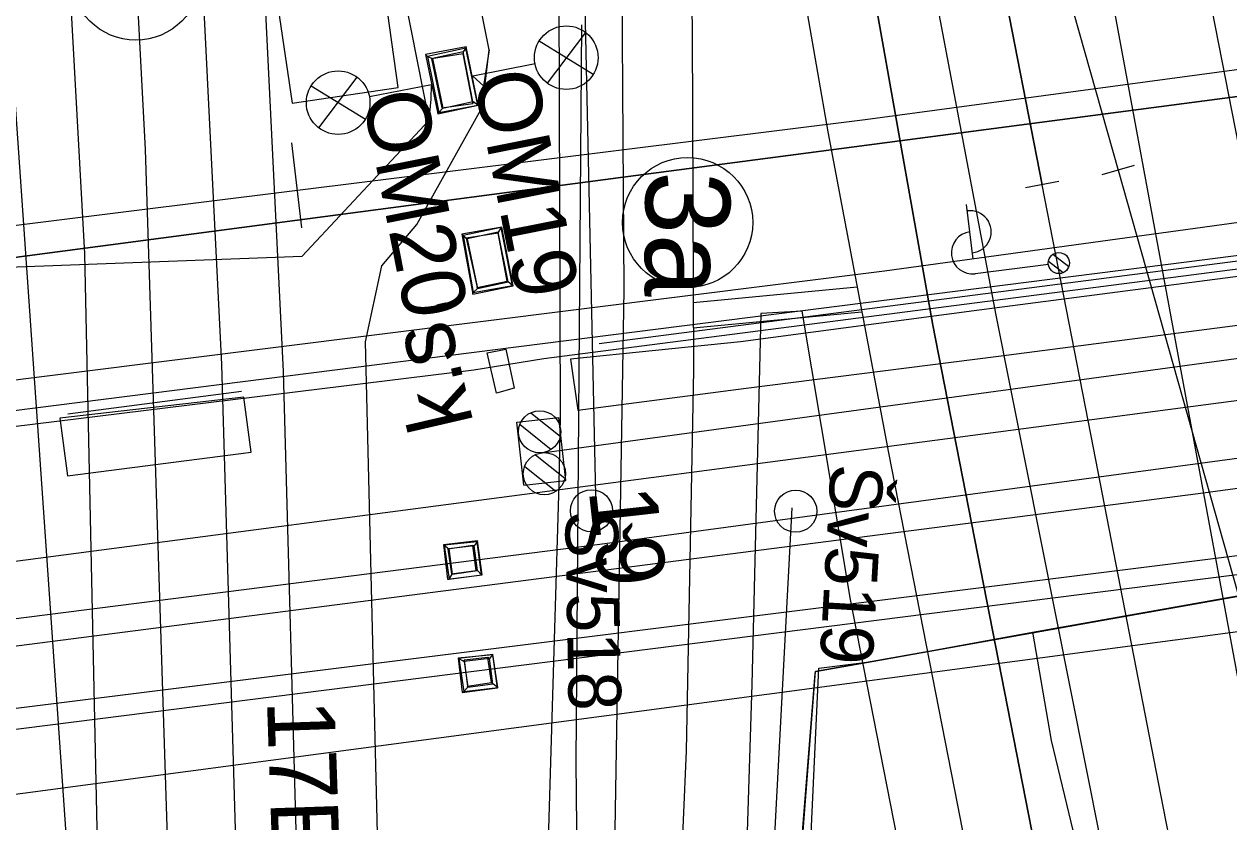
# Model space of a CAD drawing. Extents: x -545736 to -544888, y -1122892 to -1119128.
# Drawn here: x -545123.15 to -545094.6, y -1122363.19 to -1122344.28 of the extents above; entities that cross this region are included whole.
import ezdxf

# ---------------------------------------------------------------- set-up
doc = ezdxf.new("R2010")
doc.units = 0
for name, color, linetype in [('Vrstva 1 - Koleje', 7, 'Continuous'), ('Vrstva 11 - Trakce', 7, 'Continuous'), ('Vrstva 12 - Trakce zaklady', 7, 'Continuous'), ('Vrstva 17', 7, 'Continuous'), ('Vrstva 17_ploty - zabradli', 7, 'Continuous'), ('Vrstva 18', 7, 'Continuous'), ('Vrstva 2 - Vyhybky', 7, 'Continuous'), ('Vrstva 23', 7, 'Continuous'), ('Vrstva 25', 7, 'Continuous'), ('Vrstva 26', 7, 'Continuous'), ('Vrstva 28 - zabzar', 7, 'Continuous'), ('Vrstva 31', 7, 'Continuous'), ('Vrstva 32', 7, 'Continuous'), ('Vrstva 33 - prvky sdelzar', 7, 'Continuous'), ('Vrstva 35', 7, 'Continuous'), ('Vrstva 36', 7, 'Continuous'), ('Vrstva 4 - Teren - stezky - prechody - plochy', 7, 'Continuous'), ('Vrstva 43', 7, 'Continuous'), ('Vrstva 44', 7, 'Continuous'), ('Vrstva 45', 7, 'Continuous'), ('Vrstva 51', 7, 'Continuous'), ('Vrstva 63', 7, 'Continuous'), ('Vrstva 7 - Namezniky-vystroj', 7, 'Continuous')]:
    doc.layers.add(name, color=color, linetype=linetype)

msp = doc.modelspace()

# ---------------------------------------------------------------- linework, layer by layer
at = {"layer": 'Vrstva 1 - Koleje'}
for points in [[(-545104.406, -1122295.041), (-545103.083, -1122302.064), (-545101.742, -1122309.112), (-545101.552, -1122310.111), (-545100.866, -1122313.7), (-545100.02, -1122318.115), (-545098.309, -1122326.969), (-545096.524, -1122336.127), (-545095.081, -1122343.53), (-545093.348, -1122352.403), (-545091.873, -1122359.956), (-545087.666, -1122381.542), (-545084.62, -1122397.176), (-545083.841, -1122401.172), (-545083.688, -1122401.957)], [(-545107.193, -1122306.218), (-545107.061, -1122306.895), (-545103.235, -1122326.512), (-545097.228, -1122347.744), (-545093.633, -1122360.461), (-545087.666, -1122381.542), (-545083.841, -1122401.172), (-545083.688, -1122401.957)], [(-545087.985, -1122404.745), (-545089.107, -1122398.973), (-545089.487, -1122397.018), (-545091.117, -1122388.653), (-545092.864, -1122379.699), (-545094.558, -1122371.017), (-545096.155, -1122362.826), (-545097.812, -1122354.325), (-545099.028, -1122348.087), (-545103.235, -1122326.512), (-545107.061, -1122306.895), (-545107.193, -1122306.218)], [(-545123.042, -1122310.255), (-545122.888, -1122311.949), (-545122.418, -1122317.124), (-545121.725, -1122324.938), (-545121.08, -1122333.419), (-545120.723, -1122338.985), (-545120.287, -1122347.253), (-545119.757, -1122363.811)], [(-545109.24, -1122311.657), (-545109.159, -1122312.443), (-545107.948, -1122324.202), (-545105.285, -1122340.012), (-545104.844, -1122342.604), (-545104.106, -1122346.835), (-545102.665, -1122354.441), (-545101.034, -1122362.799), (-545100.615, -1122364.956), (-545100.274, -1122366.713), (-545099.584, -1122370.264), (-545098.087, -1122377.955), (-545096.662, -1122385.274), (-545095.115, -1122393.214), (-545094.389, -1122396.959), (-545092.81, -1122405.067), (-545091.854, -1122409.976), (-545091.673, -1122410.905), (-545090.872, -1122415.011)], [(-545107.347, -1122342.809), (-545107.32, -1122344.439), (-545107.291, -1122352.482), (-545107.464, -1122361.507), (-545107.673, -1122366.436), (-545107.823, -1122369.959), (-545108.517, -1122380.226), (-545109.517, -1122390.705), (-545110.907, -1122401.845), (-545112.555, -1122412.49), (-545114.203, -1122421.939), (-545115.273, -1122428.098), (-545115.497, -1122429.386), (-545117.305, -1122440.779), (-545118.739, -1122451.202), (-545119.868, -1122460.623), (-545119.896, -1122460.856), (-545122.134, -1122479.934), (-545122.227, -1122480.729)]]:
    msp.add_lwpolyline(points, dxfattribs=at)
for centre in [(-545120.506, -1122343.119), (-545107.429, -1122348.984)]:
    msp.add_circle(centre, 1.542, dxfattribs=at)
at = {"layer": 'Vrstva 11 - Trakce'}
for p, q in [((-545110.88, -1122354.442), (-545085.188, -1122350.946)), ((-545111.145, -1122353.493), (-545110.448, -1122354.049)), ((-545111.4, -1122353.769), (-545110.66, -1122354.361)), ((-545111.037, -1122354.489), (-545110.337, -1122355.047)), ((-545111.29, -1122354.767), (-545110.551, -1122355.356))]:
    msp.add_line(p, q, dxfattribs=at)
for centre in [(-545110.936, -1122353.945), (-545110.824, -1122354.939)]:
    msp.add_circle(centre, 0.5, dxfattribs=at)
at = {"layer": 'Vrstva 12 - Trakce zaklady'}
for p, q in [((-545111.478, -1122353.718), (-545110.484, -1122353.607)), ((-545111.311, -1122355.208), (-545111.478, -1122353.718)), ((-545110.317, -1122355.097), (-545110.484, -1122353.607)), ((-545111.311, -1122355.208), (-545110.317, -1122355.097))]:
    msp.add_line(p, q, dxfattribs=at)
at = {"layer": 'Vrstva 17'}
msp.add_line((-545116.57, -1122349.11), (-545116.811, -1122347.094), dxfattribs=at)
for points in [[(-545142.182, -1122352.291), (-545108.956, -1122347.906), (-545069.185, -1122342.677)], [(-545146.453, -1122356.36), (-545095.539, -1122349.904), (-545067.281, -1122346.288)]]:
    msp.add_lwpolyline(points, dxfattribs=at)
for points in [[(-545110.205, -1122352.227), (-545110.029, -1122353.433), (-545106.044, -1122352.909), (-545100.064, -1122352.152), (-545093.841, -1122351.344), (-545086.227, -1122350.368), (-545086.369, -1122349.263), (-545094.322, -1122350.256), (-545100.522, -1122351.058), (-545106.174, -1122351.815)], [(-545122.307, -1122353.625), (-545122.123, -1122354.987), (-545117.773, -1122354.429), (-545117.948, -1122353.122)]]:
    msp.add_lwpolyline(points, close=True, dxfattribs=at)
at = {"layer": 'Vrstva 17_ploty - zabradli'}
for p, q in [((-545087.248, -1122348.977), (-545109.522, -1122351.86)), ((-545117.999, -1122352.986), (-545122.115, -1122353.529))]:
    msp.add_line(p, q, dxfattribs=at)
at = {"layer": 'Vrstva 18'}
for points in [[(-545113.351, -1122346.411), (-545112.39, -1122346.205), (-545112.677, -1122344.821), (-545113.645, -1122344.999)], [(-545113.326, -1122346.374), (-545112.399, -1122346.2), (-545112.683, -1122344.849), (-545113.593, -1122345.047)], [(-545113.251, -1122346.263), (-545112.519, -1122346.161), (-545112.75, -1122344.983), (-545113.497, -1122345.106)], [(-545113.232, -1122346.276), (-545112.521, -1122346.114), (-545112.749, -1122344.94), (-545113.474, -1122345.099)], [(-545138.864, -1122364.602), (-545139.575, -1122359.146), (-545057.446, -1122348.339), (-545056.693, -1122353.666)], [(-545112.516, -1122350.682), (-545111.562, -1122350.482), (-545111.833, -1122349.097), (-545112.781, -1122349.261)], [(-545112.511, -1122350.641), (-545111.581, -1122350.475), (-545111.85, -1122349.105), (-545112.751, -1122349.292)], [(-545112.419, -1122350.522), (-545111.705, -1122350.376), (-545111.922, -1122349.24), (-545112.674, -1122349.355)], [(-545112.412, -1122350.551), (-545111.685, -1122350.391), (-545111.918, -1122349.216), (-545112.651, -1122349.373)], [(-545113.117, -1122357.439), (-545112.298, -1122357.339), (-545112.405, -1122356.53), (-545113.211, -1122356.628)], [(-545113.077, -1122357.438), (-545112.313, -1122357.338), (-545112.417, -1122356.55), (-545113.201, -1122356.633)], [(-545113.114, -1122356.725), (-545113.024, -1122357.312), (-545112.437, -1122357.23), (-545112.518, -1122356.639)], [(-545113.013, -1122357.319), (-545112.411, -1122357.235), (-545112.485, -1122356.648), (-545113.091, -1122356.72)], [(-545112.769, -1122360.126), (-545111.934, -1122360.012), (-545112.048, -1122359.232), (-545112.865, -1122359.311)], [(-545112.729, -1122360.101), (-545111.929, -1122360.008), (-545112.048, -1122359.228), (-545112.854, -1122359.323)], [(-545112.64, -1122359.995), (-545112.046, -1122359.919), (-545112.128, -1122359.319), (-545112.724, -1122359.393)], [(-545112.721, -1122359.357), (-545112.647, -1122359.974), (-545112.078, -1122359.891), (-545112.161, -1122359.293)]]:
    msp.add_lwpolyline(points, close=True, dxfattribs=at)
for points in [[(-545112.677, -1122344.821), (-545112.683, -1122344.849), (-545112.749, -1122344.94), (-545112.75, -1122344.983)], [(-545113.645, -1122344.999), (-545113.593, -1122345.047), (-545113.474, -1122345.099), (-545113.497, -1122345.106)], [(-545138.528, -1122355.794), (-545137.533, -1122355.554), (-545112.497, -1122352.474), (-545110.835, -1122352.205), (-545085.711, -1122348.956), (-545084.008, -1122348.662), (-545059.035, -1122345.367), (-545058.23, -1122345.269)], [(-545113.351, -1122346.411), (-545113.326, -1122346.374), (-545113.232, -1122346.276), (-545113.251, -1122346.263)], [(-545112.39, -1122346.205), (-545112.399, -1122346.2), (-545112.521, -1122346.114), (-545112.519, -1122346.161)], [(-545111.833, -1122349.097), (-545111.85, -1122349.105), (-545111.918, -1122349.216), (-545111.922, -1122349.24)], [(-545112.781, -1122349.261), (-545112.751, -1122349.292), (-545112.651, -1122349.373), (-545112.674, -1122349.355)], [(-545112.516, -1122350.682), (-545112.511, -1122350.641), (-545112.412, -1122350.551), (-545112.419, -1122350.522)], [(-545111.562, -1122350.482), (-545111.581, -1122350.475), (-545111.685, -1122350.391), (-545111.705, -1122350.376)], [(-545112.405, -1122356.53), (-545112.417, -1122356.55), (-545112.485, -1122356.648), (-545112.518, -1122356.639)], [(-545113.211, -1122356.628), (-545113.201, -1122356.633), (-545113.091, -1122356.72), (-545113.114, -1122356.725)], [(-545113.117, -1122357.439), (-545113.077, -1122357.438), (-545113.013, -1122357.319), (-545113.024, -1122357.312)], [(-545112.298, -1122357.339), (-545112.313, -1122357.338), (-545112.411, -1122357.235), (-545112.437, -1122357.23)], [(-545112.865, -1122359.311), (-545112.854, -1122359.323), (-545112.724, -1122359.393), (-545112.721, -1122359.357)], [(-545112.048, -1122359.232), (-545112.048, -1122359.228), (-545112.128, -1122359.319), (-545112.161, -1122359.293)], [(-545112.769, -1122360.126), (-545112.729, -1122360.101), (-545112.64, -1122359.995), (-545112.647, -1122359.974)], [(-545111.934, -1122360.012), (-545111.929, -1122360.008), (-545112.046, -1122359.919), (-545112.078, -1122359.891)]]:
    msp.add_lwpolyline(points, dxfattribs=at)
at = {"layer": 'Vrstva 2 - Vyhybky'}
for p, q in [((-545096.843, -1122347.635), (-545097.613, -1122347.853)), ((-545098.635, -1122348.01), (-545099.421, -1122348.164))]:
    msp.add_line(p, q, dxfattribs=at)
for points in [[(-545107.193, -1122306.218), (-545107.061, -1122306.895), (-545103.235, -1122326.512), (-545099.028, -1122348.087)], [(-545103.235, -1122326.512), (-545097.228, -1122347.744)]]:
    msp.add_lwpolyline(points, dxfattribs=at)
at = {"layer": 'Vrstva 23'}
msp.add_lwpolyline([(-545116.802, -1122346.154), (-545114.286, -1122345.779), (-545114.984, -1122340.799), (-545117.532, -1122341.173)], close=True, dxfattribs=at)
at = {"layer": 'Vrstva 25'}
for p, q in [((-545109.847, -1122344.477), (-545110.757, -1122345.679)), ((-545109.666, -1122345.476), (-545110.951, -1122344.688)), ((-545111.045, -1122345.22), (-545112.516, -1122345.512)), ((-545116.169, -1122346.742), (-545115.258, -1122345.54)), ((-545114.971, -1122345.999), (-545113.499, -1122345.709)), ((-545116.349, -1122345.743), (-545115.064, -1122346.532)), ((-545100.658, -1122349.85), (-545100.821, -1122348.559)), ((-545098.878, -1122349.977), (-545100.614, -1122350.197)), ((-545098.527, -1122350.173), (-545098.875, -1122349.904)), ((-545098.398, -1122350.036), (-545098.777, -1122349.743))]:
    msp.add_line(p, q, dxfattribs=at)
for centre, radius in [((-545110.305, -1122345.076), 0.754), ((-545115.711, -1122346.143), 0.754), ((-545098.63, -1122349.945), 0.25), ((-545098.63, -1122349.945), 0.25)]:
    msp.add_circle(centre, radius, dxfattribs=at)
for centre, start, end in [((-545100.734, -1122349.204), 276.5241, 97.9292), ((-545100.677, -1122349.701), 97.2267, 277.2267)]:
    msp.add_arc(centre, 0.5, start, end, dxfattribs=at)
at = {"layer": 'Vrstva 26'}
for points in [[(-545116.049, -1122365.571), (-545115.809, -1122366.01), (-545115.54, -1122366.636), (-545114.815, -1122366.586), (-545114.755, -1122364.443), (-545115.063, -1122351.813), (-545114.675, -1122350.014), (-545113.85, -1122349.034), (-545112.287, -1122346.239), (-545112.134, -1122344.892), (-545112.974, -1122340.658), (-545114.215, -1122333.296), (-545116.015, -1122323.262), (-545116.223, -1122322.483), (-545116.431, -1122321.703), (-545117.016, -1122319.377), (-545117.406, -1122315.905), (-545118.923, -1122302.374), (-545119.128, -1122298.282)], [(-545138.421, -1122349.25), (-545136.535, -1122348.982), (-545136.49, -1122348.936), (-545135.156, -1122350.476), (-545116.566, -1122349.778), (-545113.558, -1122346.556), (-545113.824, -1122345.197), (-545115.992, -1122334.214), (-545116.117, -1122333.082), (-545117.973, -1122323.569), (-545118.056, -1122323.141), (-545117.97, -1122322.694)], [(-545112.134, -1122344.892), (-545112.269, -1122345.747), (-545112.516, -1122345.512)], [(-545113.558, -1122346.556), (-545113.51, -1122346.063), (-545113.499, -1122345.709)], [(-545135.156, -1122350.476), (-545116.566, -1122349.778)]]:
    msp.add_lwpolyline(points, dxfattribs=at)
at = {"layer": 'Vrstva 28 - zabzar'}
for points in [[(-545112.03, -1122385.53), (-545111.16, -1122382.49), (-545110.74, -1122379.31), (-545110.23, -1122372.82), (-545110.04, -1122364.87), (-545110.07, -1122361.78), (-545109.94, -1122344.3)], [(-545099.253, -1122358.692), (-545086.529, -1122356.433), (-545082.43, -1122355.67)], [(-545104.32, -1122359.55), (-545103.057, -1122359.392), (-545099.253, -1122358.692)], [(-545099.253, -1122358.692), (-545098.81, -1122361.26), (-545097.67, -1122366.02), (-545097.19, -1122368.25), (-545097.07, -1122369.28), (-545097.18, -1122370.13)], [(-545105.41, -1122367.73), (-545104.79, -1122368.17), (-545104.59, -1122366.65), (-545104.49, -1122363.29), (-545104.32, -1122359.55)]]:
    msp.add_lwpolyline(points, dxfattribs=at)
at = {"layer": 'Vrstva 31'}
for points in [[(-545099.42, -1122398.8), (-545103.547, -1122397.42), (-545105.43, -1122395.56), (-545106.274, -1122395.154), (-545105.78, -1122369.62), (-545105.743, -1122367.234), (-545104.85, -1122365.46), (-545104.4, -1122359.63), (-545103.057, -1122359.392), (-545086.529, -1122356.433), (-545084.91, -1122356.171), (-545085.349, -1122355.607), (-545086.586, -1122348.826), (-545087.046, -1122342.074), (-545091.806, -1122316.702), (-545094.445, -1122311.621), (-545096.102, -1122302.896), (-545095.653, -1122299.445), (-545096.017, -1122293.637), (-545097.072, -1122285.85), (-545097.996, -1122280.011), (-545097.935, -1122279.662)], [(-545095.703, -1122299.445), (-545096.126, -1122302.853), (-545094.453, -1122311.67), (-545086.005, -1122352.609), (-545085.399, -1122355.607), (-545085.45, -1122356.199), (-545086.529, -1122356.458), (-545103.057, -1122359.392), (-545104.4, -1122359.63), (-545104.414, -1122359.678), (-545104.871, -1122365.415), (-545105.715, -1122367.212), (-545105.802, -1122369.575), (-545106.034, -1122382.516), (-545106.23, -1122395.131), (-545105.43, -1122395.56), (-545103.547, -1122397.42), (-545100.71, -1122398.51), (-545099.42, -1122398.8), (-545099.54, -1122400.09), (-545099.24, -1122402.115), (-545098.313, -1122409.178)]]:
    msp.add_lwpolyline(points, dxfattribs=at)
at = {"layer": 'Vrstva 32'}
msp.add_lwpolyline([(-545112.03, -1122385.53), (-545111.76, -1122384.61), (-545111.16, -1122382.49), (-545110.74, -1122379.31), (-545110.23, -1122372.82), (-545110.04, -1122364.87), (-545110.07, -1122361.78), (-545109.94, -1122344.3)], dxfattribs=at)
msp.add_lwpolyline([(-545112.03, -1122385.53), (-545111.76, -1122384.61), (-545111.16, -1122382.49), (-545110.74, -1122379.31), (-545110.23, -1122372.82), (-545110.04, -1122364.87), (-545110.07, -1122361.78), (-545109.94, -1122344.3)], dxfattribs=at)
at = {"layer": 'Vrstva 33 - prvky sdelzar'}
for points in [[(-545104.4, -1122359.63), (-545103.057, -1122359.392), (-545086.529, -1122356.433), (-545084.91, -1122356.171)], [(-545085.45, -1122356.199), (-545086.529, -1122356.458), (-545103.057, -1122359.392), (-545104.4, -1122359.63)]]:
    msp.add_lwpolyline(points, dxfattribs=at)
at = {"layer": 'Vrstva 35'}
msp.add_lwpolyline([(-545104.32, -1122359.55), (-545103.057, -1122359.392), (-545099.253, -1122358.692), (-545086.529, -1122356.433), (-545082.43, -1122355.67)], dxfattribs=at)
at = {"layer": 'Vrstva 36'}
msp.add_lwpolyline([(-545111.739, -1122351.989), (-545111.539, -1122352.914), (-545111.962, -1122353.029), (-545112.183, -1122352.076)], close=True, dxfattribs=at)
at = {"layer": 'Vrstva 4 - Teren - stezky - prechody - plochy'}
for points in [[(-545134.419, -1122184.931), (-545133.462, -1122184.779), (-545130.902, -1122195.623), (-545127.657, -1122209.652), (-545124.969, -1122223.333), (-545117.683, -1122260.831), (-545115.72, -1122271.777), (-545113.985, -1122282.824), (-545112.604, -1122294.484), (-545110.794, -1122311.915), (-545109.689, -1122325.696), (-545109.014, -1122339.852), (-545108.943, -1122350.57), (-545109.184, -1122365.288), (-545109.46, -1122371.016)], [(-545134.419, -1122184.931), (-545132.535, -1122196.254), (-545130.677, -1122210.051), (-545129.096, -1122226.431), (-545125.676, -1122263.286), (-545123.016, -1122292.195), (-545121.493, -1122309.846), (-545120.342, -1122322.797), (-545120.169, -1122324.632), (-545119.157, -1122338.738), (-545118.475, -1122352.352), (-545118.073, -1122366.062)], [(-545128.454, -1122213.597), (-545128.794, -1122213.639), (-545127.617, -1122226.25), (-545124.215, -1122262.597), (-545121.706, -1122290.72), (-545119.946, -1122309.868), (-545118.778, -1122322.333), (-545118.56, -1122324.778), (-545117.691, -1122338.703), (-545117.015, -1122352.515), (-545116.676, -1122364.827), (-545116.693, -1122366.257)], [(-545128.454, -1122213.597), (-545125.995, -1122226.006), (-545125.721, -1122227.753), (-545119.23, -1122260.9), (-545116.987, -1122272.242), (-545115.445, -1122282.957), (-545114.148, -1122294.183), (-545112.296, -1122312.079), (-545111.317, -1122324.29), (-545111.178, -1122325.732), (-545110.491, -1122341.064), (-545110.45, -1122353.59), (-545110.479, -1122355.177), (-545110.786, -1122365.47), (-545111.003, -1122371.281)], [(-545121.396, -1122364.457), (-545121.715, -1122349.729), (-545122.506, -1122335.393), (-545123.254, -1122325.065), (-545124.429, -1122313.28), (-545125.788, -1122299.621), (-545128.668, -1122281.429), (-545132.975, -1122257.739), (-545136.355, -1122240.354)], [(-545105.65, -1122321.963), (-545106.569, -1122322.088), (-545104.019, -1122337.885), (-545101.617, -1122351.417), (-545097.013, -1122374.966), (-545091.085, -1122405.745), (-545081.755, -1122453.25), (-545075.964, -1122483.68)], [(-545100.915, -1122379.805), (-545096.774, -1122401.019), (-545090.332, -1122433.377), (-545090.074, -1122434.757), (-545085.349, -1122459.985), (-545085.015, -1122461.52), (-545081.07, -1122481.884), (-545079.587, -1122481.709), (-545079.247, -1122484.854), (-545076.321, -1122485.056), (-545075.964, -1122483.68), (-545081.755, -1122453.25), (-545091.085, -1122405.745), (-545097.013, -1122374.966), (-545101.617, -1122351.417), (-545104.019, -1122337.885), (-545106.569, -1122322.088), (-545105.65, -1122321.963), (-545100.125, -1122351.182), (-545095.522, -1122374.321), (-545089.503, -1122405.512), (-545080.247, -1122452.974), (-545074.197, -1122483.96)], [(-545105.65, -1122321.963), (-545100.125, -1122351.182), (-545095.522, -1122374.321), (-545089.503, -1122405.512), (-545080.247, -1122452.974), (-545074.197, -1122483.96)], [(-545079.587, -1122481.709), (-545083.734, -1122459.587), (-545088.622, -1122434.525), (-545095.308, -1122400.508), (-545099.066, -1122380.894), (-545103.569, -1122357.921), (-545104.718, -1122351.085), (-545105.693, -1122351.143), (-545105.904, -1122359.937), (-545106.198, -1122369.165), (-545107.396, -1122385.739), (-545107.881, -1122390.846), (-545108.53, -1122396.005), (-545110.419, -1122409.211)]]:
    msp.add_lwpolyline(points, dxfattribs=at)
at = {"layer": 'Vrstva 43'}
for centre in [(-545109.708, -1122355.818), (-545104.868, -1122355.828)]:
    msp.add_circle(centre, 0.5, dxfattribs=at)
at = {"layer": 'Vrstva 44'}
for points in [[(-545090.429, -1122381.179), (-545100.223, -1122328.175), (-545105.488, -1122303.129), (-545105.599, -1122302.8)], [(-545109.598, -1122355.809), (-545110.168, -1122329.745), (-545112.571, -1122304.21), (-545112.667, -1122304.059)], [(-545122.135, -1122363.813), (-545125.431, -1122316.509), (-545125.432, -1122316.481), (-545125.415, -1122316.517), (-545119.824, -1122316.115), (-545119.782, -1122316.126), (-545119.825, -1122316.085), (-545120.793, -1122305.847), (-545120.773, -1122305.736)], [(-545104.957, -1122355.747), (-545106.381, -1122382.598), (-545109.241, -1122408.812), (-545109.415, -1122409.043), (-545109.421, -1122409.06), (-545116.758, -1122408.911), (-545117.209, -1122408.632)]]:
    msp.add_lwpolyline(points, dxfattribs=at)
at = {"layer": 'Vrstva 45'}
for p, q in [((-545139.725, -1122363.061), (-545055.162, -1122352.371)), ((-545066.435, -1122353.383), (-545139.403, -1122362.517))]:
    msp.add_line(p, q, dxfattribs=at)
for points in [[(-545067.011, -1122350.877), (-545109.509, -1122356.617), (-545140.355, -1122360.541)], [(-545140.195, -1122361.189), (-545095.329, -1122355.411), (-545066.921, -1122351.57)]]:
    msp.add_lwpolyline(points, dxfattribs=at)
at = {"layer": 'Vrstva 51'}
for points in [[(-545142.192, -1122351.396), (-545103.221, -1122346.54), (-545069.351, -1122341.978)], [(-545069.185, -1122342.677), (-545108.956, -1122347.906), (-545142.182, -1122352.291)], [(-545141.389, -1122354.973), (-545102.76, -1122350.13), (-545068.364, -1122345.407)]]:
    msp.add_lwpolyline(points, dxfattribs=at)
at = {"layer": 'Vrstva 7 - Namezniky-vystroj'}
for p, q in [((-545107.297, -1122350.88), (-545103.41, -1122350.508)), ((-545107.295, -1122351.482), (-545103.298, -1122351.1))]:
    msp.add_line(p, q, dxfattribs=at)

# ---------------------------------------------------------------- texts
at = {"layer": 'Vrstva 1 - Koleje'}
msp.add_text('3a', height=2, rotation=269.3507, dxfattribs=at).set_placement((-545108.415, -1122347.762))
at = {"layer": 'Vrstva 11 - Trakce'}
for s, rotation, p in [('19', 276.3951, (-545109.775, -1122355.324)), ('17B', 271.9451, (-545117.399, -1122360.317))]:
    msp.add_text(s, height=1.6, rotation=rotation, dxfattribs=at).set_placement(p)
at = {"layer": 'Vrstva 25'}
for s, rotation, p in [('OM19', 281.2214, (-545112.516, -1122345.512)), ('OM20', 281.1664, (-545115.142, -1122345.987))]:
    msp.add_text(s, height=1.5, rotation=rotation, dxfattribs=at).set_placement(p)
at = {"layer": 'Vrstva 43'}
for s, rotation, p in [('Šv519', 266.7419, (-545104.029, -1122354.69)), ('Šv518', 271.0503, (-545110.333, -1122355.829))]:
    msp.add_text(s, height=1.25, rotation=rotation, dxfattribs=at).set_placement(p)
at = {"layer": 'Vrstva 63'}
msp.add_text('k.s.', height=1.5, rotation=103.0561, dxfattribs=at).set_placement((-545112.499, -1122353.738))

doc.saveas('drawing.dxf')
